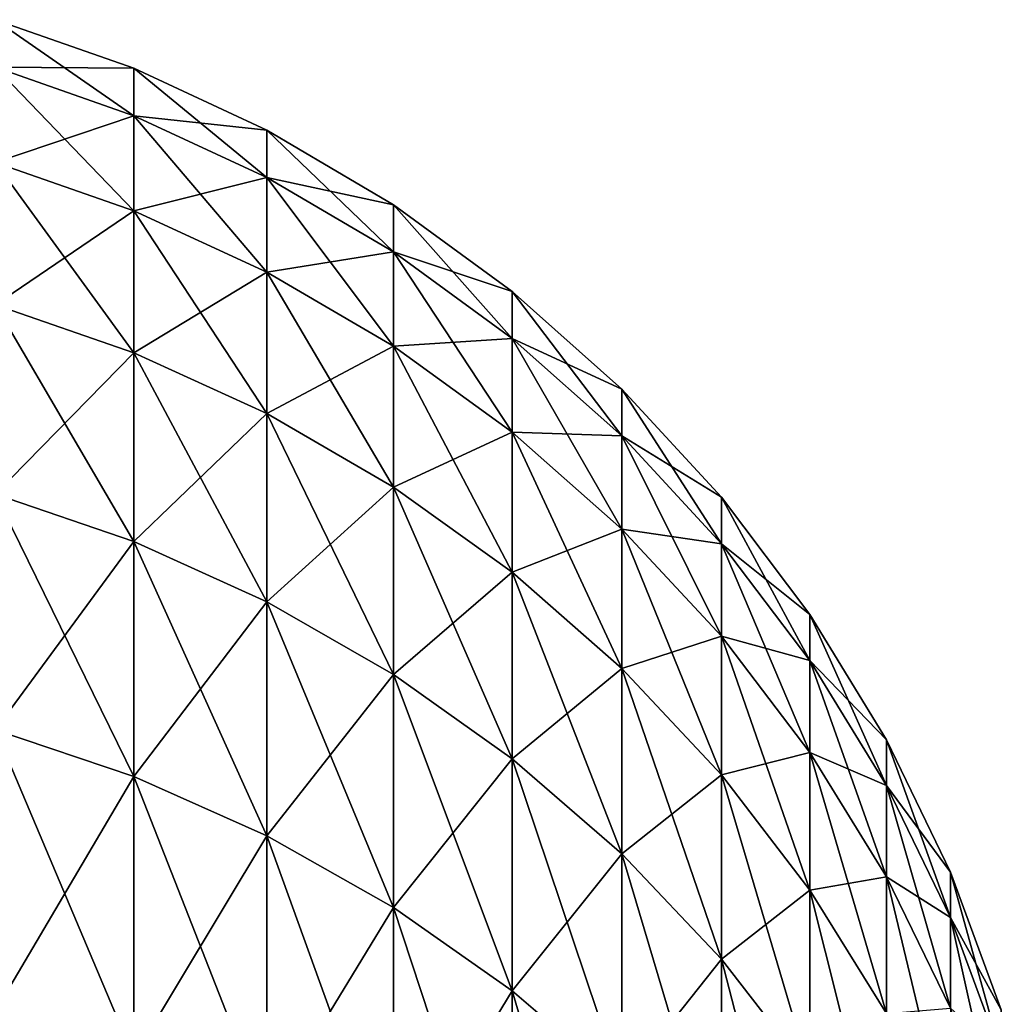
# Model space of a CAD drawing. Header units: metres. Extents: x -46 to 104, y -30 to 30.
# Tile 368 of 656: x 18.801 to 19.454, y 11.299 to 11.955. Entities that reach past the tile are written whole.
import ezdxf

# ---------------------------------------------------------------- set-up
doc = ezdxf.new("R2010")
doc.units = ezdxf.units.M
doc.layers.add('solid_26_000_502_XXX', color=7, linetype='CONTINUOUS')

msp = doc.modelspace()

# ---------------------------------------------------------------- linework, layer by layer
at = {"layer": 'solid_26_000_502_XXX'}
for points in [[(18.876543, 11.890829, 611.07959), (18.784241, 11.923086, 611.077087), (18.784241, 11.954788, 611.692078)], [(18.876543, 11.922445, 611.692932), (18.784241, 11.954788, 611.692078), (18.784241, 11.954788, 612.307922)], [(18.876543, 11.922445, 611.692932), (18.876543, 11.890829, 611.07959), (18.784241, 11.954788, 611.692078)], [(18.876543, 11.922445, 612.307068), (18.784241, 11.954788, 612.307922), (18.784241, 11.923086, 612.922913)], [(18.876543, 11.922445, 612.307068), (18.876543, 11.922445, 611.692932), (18.784241, 11.954788, 612.307922)], [(18.876543, 11.890829, -0.920425), (18.784241, 11.923086, -0.922922), (18.784241, 11.954788, -0.307913)], [(18.876543, 11.922445, -0.30708), (18.784241, 11.954788, -0.307913), (18.784241, 11.954788, 0.307913)], [(18.876543, 11.922445, -0.30708), (18.876543, 11.890829, -0.920425), (18.784241, 11.954788, -0.307913)], [(18.876543, 11.922445, 0.30708), (18.784241, 11.954788, 0.307913), (18.784241, 11.923086, 0.922922)], [(18.876543, 11.922445, 0.30708), (18.876543, 11.922445, -0.30708), (18.784241, 11.954788, 0.307913)], [(18.876543, 11.827681, 610.468689), (18.784241, 11.859767, 610.464539), (18.784241, 11.923086, 611.077087)], [(18.876543, 11.890829, 611.07959), (18.876543, 11.827681, 610.468689), (18.784241, 11.923086, 611.077087)], [(18.876543, 11.890829, 612.92041), (18.784241, 11.923086, 612.922913), (18.784241, 11.859767, 613.535461)], [(18.876543, 11.890829, 612.92041), (18.876543, 11.922445, 612.307068), (18.784241, 11.923086, 612.922913)], [(18.876543, 11.827681, -1.53133), (18.784241, 11.859767, -1.535484), (18.784241, 11.923086, -0.922922)], [(18.876543, 11.890829, -0.920425), (18.876543, 11.827681, -1.53133), (18.784241, 11.923086, -0.922922)], [(18.876543, 11.890829, 0.920425), (18.784241, 11.923086, 0.922922), (18.784241, 11.859767, 1.535484)], [(18.876543, 11.890829, 0.920425), (18.876543, 11.922445, 0.30708), (18.784241, 11.923086, 0.922922)], [(18.965244, 11.849735, 611.082764), (18.876543, 11.890829, 611.07959), (18.876543, 11.922445, 611.692932)], [(18.965244, 11.881243, 611.69397), (18.876543, 11.922445, 611.692932), (18.876543, 11.922445, 612.307068)], [(18.965244, 11.881243, 611.69397), (18.965244, 11.849735, 611.082764), (18.876543, 11.922445, 611.692932)], [(18.965244, 11.881243, 612.30603), (18.876543, 11.922445, 612.307068), (18.876543, 11.890829, 612.92041)], [(18.965244, 11.881243, 612.30603), (18.965244, 11.881243, 611.69397), (18.876543, 11.922445, 612.307068)], [(18.965244, 11.849735, -0.917244), (18.876543, 11.890829, -0.920425), (18.876543, 11.922445, -0.30708)], [(18.965244, 11.881243, -0.306019), (18.876543, 11.922445, -0.30708), (18.876543, 11.922445, 0.30708)], [(18.965244, 11.881243, -0.306019), (18.965244, 11.849735, -0.917244), (18.876543, 11.922445, -0.30708)], [(18.965244, 11.881243, 0.306019), (18.876543, 11.922445, 0.30708), (18.876543, 11.890829, 0.920425)], [(18.965244, 11.881243, 0.306019), (18.965244, 11.881243, -0.306019), (18.876543, 11.922445, 0.30708)], [(18.876543, 11.827681, 613.531311), (18.876543, 11.890829, 612.92041), (18.784241, 11.859767, 613.535461)], [(18.876543, 11.827681, 1.53133), (18.876543, 11.890829, 0.920425), (18.784241, 11.859767, 1.535484)], [(18.965244, 11.786805, 610.473938), (18.876543, 11.827681, 610.468689), (18.876543, 11.890829, 611.07959)], [(18.965244, 11.849735, 611.082764), (18.965244, 11.786805, 610.473938), (18.876543, 11.890829, 611.07959)], [(18.965244, 11.849735, 612.917236), (18.876543, 11.890829, 612.92041), (18.876543, 11.827681, 613.531311)], [(18.965244, 11.849735, 612.917236), (18.965244, 11.881243, 612.30603), (18.876543, 11.890829, 612.92041)], [(18.965244, 11.786805, -1.526038), (18.876543, 11.827681, -1.53133), (18.876543, 11.890829, -0.920425)], [(18.965244, 11.849735, -0.917244), (18.965244, 11.786805, -1.526038), (18.876543, 11.890829, -0.920425)], [(18.965244, 11.849735, 0.917244), (18.876543, 11.890829, 0.920425), (18.876543, 11.827681, 1.53133)], [(18.965244, 11.849735, 0.917244), (18.965244, 11.881243, 0.306019), (18.876543, 11.890829, 0.920425)], [(19.049494, 11.8002, 611.086609), (18.965244, 11.849735, 611.082764), (18.965244, 11.881243, 611.69397)], [(19.049494, 11.831574, 611.695251), (18.965244, 11.881243, 611.69397), (18.965244, 11.881243, 612.30603)], [(19.049494, 11.831574, 611.695251), (19.049494, 11.8002, 611.086609), (18.965244, 11.881243, 611.69397)], [(19.049494, 11.831574, 612.304749), (18.965244, 11.881243, 612.30603), (18.965244, 11.849735, 612.917236)], [(19.049494, 11.831574, 612.304749), (19.049494, 11.831574, 611.695251), (18.965244, 11.881243, 612.30603)], [(19.049494, 11.8002, -0.91341), (18.965244, 11.849735, -0.917244), (18.965244, 11.881243, -0.306019)], [(19.049494, 11.831574, -0.304739), (18.965244, 11.881243, -0.306019), (18.965244, 11.881243, 0.306019)], [(19.049494, 11.831574, -0.304739), (19.049494, 11.8002, -0.91341), (18.965244, 11.881243, -0.306019)], [(19.049494, 11.831574, 0.304739), (18.965244, 11.881243, 0.306019), (18.965244, 11.849735, 0.917244)], [(19.049494, 11.831574, 0.304739), (19.049494, 11.831574, -0.304739), (18.965244, 11.881243, 0.306019)], [(18.876543, 11.733167, 609.861816), (18.784241, 11.764997, 609.856018), (18.784241, 11.859767, 610.464539)], [(18.876543, 11.827681, 610.468689), (18.876543, 11.733167, 609.861816), (18.784241, 11.859767, 610.464539)], [(18.876543, 11.827681, 613.531311), (18.784241, 11.859767, 613.535461), (18.784241, 11.764997, 614.143982)], [(18.876543, 11.733167, -2.138174), (18.784241, 11.764997, -2.143974), (18.784241, 11.859767, -1.535484)], [(18.876543, 11.827681, -1.53133), (18.876543, 11.733167, -2.138174), (18.784241, 11.859767, -1.535484)], [(18.876543, 11.827681, 1.53133), (18.784241, 11.859767, 1.535484), (18.784241, 11.764997, 2.143974)], [(18.965244, 11.786805, 613.526062), (18.965244, 11.849735, 612.917236), (18.876543, 11.827681, 613.531311)], [(18.965244, 11.786805, 1.526038), (18.965244, 11.849735, 0.917244), (18.876543, 11.827681, 1.53133)], [(19.049494, 11.737532, 610.480347), (18.965244, 11.786805, 610.473938), (18.965244, 11.849735, 611.082764)], [(19.049494, 11.8002, 611.086609), (19.049494, 11.737532, 610.480347), (18.965244, 11.849735, 611.082764)], [(19.049494, 11.8002, 612.913391), (18.965244, 11.849735, 612.917236), (18.965244, 11.786805, 613.526062)], [(19.049494, 11.8002, 612.913391), (19.049494, 11.831574, 612.304749), (18.965244, 11.849735, 612.917236)], [(19.049494, 11.737532, -1.519658), (18.965244, 11.786805, -1.526038), (18.965244, 11.849735, -0.917244)], [(19.049494, 11.8002, -0.91341), (19.049494, 11.737532, -1.519658), (18.965244, 11.849735, -0.917244)], [(19.049494, 11.8002, 0.91341), (18.965244, 11.849735, 0.917244), (18.965244, 11.786805, 1.526038)], [(19.049494, 11.8002, 0.91341), (19.049494, 11.831574, 0.304739), (18.965244, 11.849735, 0.917244)], [(19.128487, 11.742694, 611.091064), (19.049494, 11.8002, 611.086609), (19.049494, 11.831574, 611.695251)], [(19.128487, 11.773916, 611.696716), (19.049494, 11.831574, 611.695251), (19.049494, 11.831574, 612.304749)], [(19.128487, 11.773916, 611.696716), (19.128487, 11.742694, 611.091064), (19.049494, 11.831574, 611.695251)], [(19.128487, 11.773916, 612.303284), (19.049494, 11.831574, 612.304749), (19.049494, 11.8002, 612.913391)], [(19.128487, 11.773916, 612.303284), (19.128487, 11.773916, 611.696716), (19.049494, 11.831574, 612.304749)], [(19.128487, 11.742694, -0.908959), (19.049494, 11.8002, -0.91341), (19.049494, 11.831574, -0.304739)], [(19.128487, 11.773916, -0.303254), (19.049494, 11.831574, -0.304739), (19.049494, 11.831574, 0.304739)], [(19.128487, 11.773916, -0.303254), (19.128487, 11.742694, -0.908959), (19.049494, 11.831574, -0.304739)], [(19.128487, 11.773916, 0.303254), (19.049494, 11.831574, 0.304739), (19.049494, 11.8002, 0.91341)], [(19.128487, 11.773916, 0.303254), (19.128487, 11.773916, -0.303254), (19.049494, 11.831574, 0.304739)], [(18.876543, 11.733167, 614.138184), (18.876543, 11.827681, 613.531311), (18.784241, 11.764997, 614.143982)], [(18.876543, 11.733167, 2.138174), (18.876543, 11.827681, 1.53133), (18.784241, 11.764997, 2.143974)], [(18.965244, 11.692618, 609.869202), (18.876543, 11.733167, 609.861816), (18.876543, 11.827681, 610.468689)], [(18.965244, 11.786805, 610.473938), (18.965244, 11.692618, 609.869202), (18.876543, 11.827681, 610.468689)], [(18.965244, 11.786805, 613.526062), (18.876543, 11.827681, 613.531311), (18.876543, 11.733167, 614.138184)], [(18.965244, 11.692618, -2.130785), (18.876543, 11.733167, -2.138174), (18.876543, 11.827681, -1.53133)], [(18.965244, 11.786805, -1.526038), (18.965244, 11.692618, -2.130785), (18.876543, 11.827681, -1.53133)], [(18.965244, 11.786805, 1.526038), (18.876543, 11.827681, 1.53133), (18.876543, 11.733167, 2.138174)], [(19.049494, 11.737532, 613.519653), (19.049494, 11.8002, 612.913391), (18.965244, 11.786805, 613.526062)], [(19.049494, 11.737532, 1.519658), (19.049494, 11.8002, 0.91341), (18.965244, 11.786805, 1.526038)], [(19.128487, 11.680332, 610.487732), (19.049494, 11.737532, 610.480347), (19.049494, 11.8002, 611.086609)], [(19.128487, 11.742694, 611.091064), (19.128487, 11.680332, 610.487732), (19.049494, 11.8002, 611.086609)], [(19.128487, 11.742694, 612.908936), (19.049494, 11.8002, 612.913391), (19.049494, 11.737532, 613.519653)], [(19.128487, 11.742694, 612.908936), (19.128487, 11.773916, 612.303284), (19.049494, 11.8002, 612.913391)], [(19.128487, 11.680332, -1.512253), (19.049494, 11.737532, -1.519658), (19.049494, 11.8002, -0.91341)], [(19.128487, 11.742694, -0.908959), (19.128487, 11.680332, -1.512253), (19.049494, 11.8002, -0.91341)], [(19.128487, 11.742694, 0.908959), (19.049494, 11.8002, 0.91341), (19.049494, 11.737532, 1.519658)], [(19.128487, 11.742694, 0.908959), (19.128487, 11.773916, 0.303254), (19.049494, 11.8002, 0.91341)], [(18.965244, 11.692618, 614.130798), (18.965244, 11.786805, 613.526062), (18.876543, 11.733167, 614.138184)], [(18.965244, 11.692618, 2.130785), (18.965244, 11.786805, 1.526038), (18.876543, 11.733167, 2.138174)], [(19.049494, 11.643739, 609.878113), (18.965244, 11.692618, 609.869202), (18.965244, 11.786805, 610.473938)], [(19.049494, 11.737532, 610.480347), (19.049494, 11.643739, 609.878113), (18.965244, 11.786805, 610.473938)], [(19.049494, 11.737532, 613.519653), (18.965244, 11.786805, 613.526062), (18.965244, 11.692618, 614.130798)], [(19.049494, 11.643739, -2.121877), (18.965244, 11.692618, -2.130785), (18.965244, 11.786805, -1.526038)], [(19.049494, 11.737532, -1.519658), (19.049494, 11.643739, -2.121877), (18.965244, 11.786805, -1.526038)], [(19.049494, 11.737532, 1.519658), (18.965244, 11.786805, 1.526038), (18.965244, 11.692618, 2.130785)], [(19.201468, 11.67777, 611.096069), (19.128487, 11.742694, 611.091064), (19.128487, 11.773916, 611.696716)], [(19.201468, 11.708819, 611.698425), (19.128487, 11.773916, 611.696716), (19.128487, 11.773916, 612.303284)], [(19.201468, 11.708819, 611.698425), (19.201468, 11.67777, 611.096069), (19.128487, 11.773916, 611.696716)], [(19.201468, 11.708819, 612.301575), (19.128487, 11.773916, 612.303284), (19.128487, 11.742694, 612.908936)], [(19.201468, 11.708819, 612.301575), (19.201468, 11.708819, 611.698425), (19.128487, 11.773916, 612.303284)], [(19.201468, 11.67777, -0.903933), (19.128487, 11.742694, -0.908959), (19.128487, 11.773916, -0.303254)], [(19.201468, 11.708819, -0.301578), (19.128487, 11.773916, -0.303254), (19.128487, 11.773916, 0.303254)], [(19.201468, 11.708819, -0.301578), (19.201468, 11.67777, -0.903933), (19.128487, 11.773916, -0.303254)], [(19.201468, 11.708819, 0.301578), (19.128487, 11.773916, 0.303254), (19.128487, 11.742694, 0.908959)], [(19.201468, 11.708819, 0.301578), (19.201468, 11.708819, -0.301578), (19.128487, 11.773916, 0.303254)], [(18.876543, 11.607539, 609.260681), (18.784241, 11.639029, 609.253235), (18.784241, 11.764997, 609.856018)], [(18.876543, 11.733167, 609.861816), (18.876543, 11.607539, 609.260681), (18.784241, 11.764997, 609.856018)], [(18.876543, 11.733167, 614.138184), (18.784241, 11.764997, 614.143982), (18.784241, 11.639029, 614.746765)], [(18.876543, 11.607539, -2.739348), (18.784241, 11.639029, -2.746779), (18.784241, 11.764997, -2.143974)], [(18.876543, 11.733167, -2.138174), (18.876543, 11.607539, -2.739348), (18.784241, 11.764997, -2.143974)], [(18.876543, 11.733167, 2.138174), (18.784241, 11.764997, 2.143974), (18.784241, 11.639029, 2.746779)], [(19.049494, 11.643739, 614.121887), (19.049494, 11.737532, 613.519653), (18.965244, 11.692618, 614.130798)], [(19.049494, 11.643739, 2.121877), (19.049494, 11.737532, 1.519658), (18.965244, 11.692618, 2.130785)], [(19.128487, 11.680332, 613.512268), (19.128487, 11.742694, 612.908936), (19.049494, 11.737532, 613.519653)], [(19.128487, 11.680332, 1.512253), (19.128487, 11.742694, 0.908959), (19.049494, 11.737532, 1.519658)], [(19.128487, 11.586996, 609.888489), (19.049494, 11.643739, 609.878113), (19.049494, 11.737532, 610.480347)], [(19.128487, 11.680332, 610.487732), (19.128487, 11.586996, 609.888489), (19.049494, 11.737532, 610.480347)], [(19.128487, 11.680332, 613.512268), (19.049494, 11.737532, 613.519653), (19.049494, 11.643739, 614.121887)], [(19.128487, 11.586996, -2.111537), (19.049494, 11.643739, -2.121877), (19.049494, 11.737532, -1.519658)], [(19.128487, 11.680332, -1.512253), (19.128487, 11.586996, -2.111537), (19.049494, 11.737532, -1.519658)], [(19.128487, 11.680332, 1.512253), (19.049494, 11.737532, 1.519658), (19.049494, 11.643739, 2.121877)], [(19.201468, 11.615752, 610.496094), (19.128487, 11.680332, 610.487732), (19.128487, 11.742694, 611.091064)], [(19.201468, 11.67777, 611.096069), (19.201468, 11.615752, 610.496094), (19.128487, 11.742694, 611.091064)], [(19.201468, 11.67777, 612.903931), (19.128487, 11.742694, 612.908936), (19.128487, 11.680332, 613.512268)], [(19.201468, 11.67777, 612.903931), (19.201468, 11.708819, 612.301575), (19.128487, 11.742694, 612.908936)], [(19.201468, 11.615752, -1.503892), (19.128487, 11.680332, -1.512253), (19.128487, 11.742694, -0.908959)], [(19.201468, 11.67777, -0.903933), (19.201468, 11.615752, -1.503892), (19.128487, 11.742694, -0.908959)], [(19.201468, 11.67777, 0.903933), (19.128487, 11.742694, 0.908959), (19.128487, 11.680332, 1.512253)], [(19.201468, 11.67777, 0.903933), (19.201468, 11.708819, 0.301578), (19.128487, 11.742694, 0.908959)], [(18.876543, 11.607539, 614.739319), (18.876543, 11.733167, 614.138184), (18.784241, 11.639029, 614.746765)], [(18.876543, 11.607539, 2.739348), (18.876543, 11.733167, 2.138174), (18.784241, 11.639029, 2.746779)], [(18.965244, 11.567425, 609.270142), (18.876543, 11.607539, 609.260681), (18.876543, 11.733167, 609.861816)], [(18.965244, 11.692618, 609.869202), (18.965244, 11.567425, 609.270142), (18.876543, 11.733167, 609.861816)], [(18.965244, 11.692618, 614.130798), (18.876543, 11.733167, 614.138184), (18.876543, 11.607539, 614.739319)], [(18.965244, 11.567425, -2.729881), (18.876543, 11.607539, -2.739348), (18.876543, 11.733167, -2.138174)], [(18.965244, 11.692618, -2.130785), (18.965244, 11.567425, -2.729881), (18.876543, 11.733167, -2.138174)], [(18.965244, 11.692618, 2.130785), (18.876543, 11.733167, 2.138174), (18.876543, 11.607539, 2.739348)], [(19.267736, 11.606048, 611.101624), (19.201468, 11.67777, 611.096069), (19.201468, 11.708819, 611.698425)], [(19.267736, 11.636907, 611.700256), (19.201468, 11.708819, 611.698425), (19.201468, 11.708819, 612.301575)], [(19.267736, 11.636907, 611.700256), (19.267736, 11.606048, 611.101624), (19.201468, 11.708819, 611.698425)], [(19.267736, 11.636907, 612.299744), (19.201468, 11.708819, 612.301575), (19.201468, 11.67777, 612.903931)], [(19.267736, 11.636907, 612.299744), (19.267736, 11.636907, 611.700256), (19.201468, 11.708819, 612.301575)], [(19.267736, 11.606048, -0.898381), (19.201468, 11.67777, -0.903933), (19.201468, 11.708819, -0.301578)], [(19.267736, 11.636907, -0.299725), (19.201468, 11.708819, -0.301578), (19.201468, 11.708819, 0.301578)], [(19.267736, 11.636907, -0.299725), (19.267736, 11.606048, -0.898381), (19.201468, 11.708819, -0.301578)], [(19.267736, 11.636907, 0.299725), (19.201468, 11.708819, 0.301578), (19.201468, 11.67777, 0.903933)], [(19.267736, 11.636907, 0.299725), (19.267736, 11.636907, -0.299725), (19.201468, 11.708819, 0.301578)], [(18.965244, 11.567425, 614.729858), (18.965244, 11.692618, 614.130798), (18.876543, 11.607539, 614.739319)], [(18.965244, 11.567425, 2.729881), (18.965244, 11.692618, 2.130785), (18.876543, 11.607539, 2.739348)], [(19.049494, 11.519069, 609.281555), (18.965244, 11.567425, 609.270142), (18.965244, 11.692618, 609.869202)], [(19.049494, 11.643739, 609.878113), (19.049494, 11.519069, 609.281555), (18.965244, 11.692618, 609.869202)], [(19.049494, 11.643739, 614.121887), (18.965244, 11.692618, 614.130798), (18.965244, 11.567425, 614.729858)], [(19.049494, 11.519069, -2.718469), (18.965244, 11.567425, -2.729881), (18.965244, 11.692618, -2.130785)], [(19.049494, 11.643739, -2.121877), (19.049494, 11.519069, -2.718469), (18.965244, 11.692618, -2.130785)], [(19.049494, 11.643739, 2.121877), (18.965244, 11.692618, 2.130785), (18.965244, 11.567425, 2.729881)], [(19.128487, 11.586996, 614.111511), (19.128487, 11.680332, 613.512268), (19.049494, 11.643739, 614.121887)], [(19.128487, 11.586996, 2.111537), (19.128487, 11.680332, 1.512253), (19.049494, 11.643739, 2.121877)], [(19.201468, 11.522933, 609.900146), (19.128487, 11.586996, 609.888489), (19.128487, 11.680332, 610.487732)], [(19.201468, 11.615752, 610.496094), (19.201468, 11.522933, 609.900146), (19.128487, 11.680332, 610.487732)], [(19.201468, 11.615752, 613.503906), (19.128487, 11.680332, 613.512268), (19.128487, 11.586996, 614.111511)], [(19.201468, 11.615752, 613.503906), (19.201468, 11.67777, 612.903931), (19.128487, 11.680332, 613.512268)], [(19.201468, 11.522933, -2.099862), (19.128487, 11.586996, -2.111537), (19.128487, 11.680332, -1.512253)], [(19.201468, 11.615752, -1.503892), (19.201468, 11.522933, -2.099862), (19.128487, 11.680332, -1.512253)], [(19.201468, 11.615752, 1.503892), (19.128487, 11.680332, 1.512253), (19.128487, 11.586996, 2.111537)], [(19.201468, 11.615752, 1.503892), (19.201468, 11.67777, 0.903933), (19.128487, 11.680332, 1.512253)], [(19.267736, 11.544412, 610.505371), (19.201468, 11.615752, 610.496094), (19.201468, 11.67777, 611.096069)], [(19.267736, 11.606048, 611.101624), (19.267736, 11.544412, 610.505371), (19.201468, 11.67777, 611.096069)], [(19.267736, 11.606048, 612.898376), (19.201468, 11.67777, 612.903931), (19.201468, 11.615752, 613.503906)], [(19.267736, 11.606048, 612.898376), (19.267736, 11.636907, 612.299744), (19.201468, 11.67777, 612.903931)], [(19.267736, 11.544412, -1.494655), (19.201468, 11.615752, -1.503892), (19.201468, 11.67777, -0.903933)], [(19.267736, 11.606048, -0.898381), (19.267736, 11.544412, -1.494655), (19.201468, 11.67777, -0.903933)], [(19.267736, 11.606048, 0.898381), (19.201468, 11.67777, 0.903933), (19.201468, 11.615752, 1.503892)], [(19.267736, 11.606048, 0.898381), (19.267736, 11.636907, 0.299725), (19.201468, 11.67777, 0.903933)], [(18.876543, 11.451131, 608.666748), (18.784241, 11.482195, 608.657715), (18.784241, 11.639029, 609.253235)], [(18.876543, 11.607539, 609.260681), (18.876543, 11.451131, 608.666748), (18.784241, 11.639029, 609.253235)], [(18.876543, 11.607539, 614.739319), (18.784241, 11.639029, 614.746765), (18.784241, 11.482195, 615.342285)], [(18.876543, 11.451131, -3.333257), (18.784241, 11.482195, -3.3423), (18.784241, 11.639029, -2.746779)], [(18.876543, 11.607539, -2.739348), (18.876543, 11.451131, -3.333257), (18.784241, 11.639029, -2.746779)], [(18.876543, 11.607539, 2.739348), (18.784241, 11.639029, 2.746779), (18.784241, 11.482195, 3.3423)], [(19.049494, 11.519069, 614.718445), (19.049494, 11.643739, 614.121887), (18.965244, 11.567425, 614.729858)], [(19.049494, 11.519069, 2.718469), (19.049494, 11.643739, 2.121877), (18.965244, 11.567425, 2.729881)], [(19.128487, 11.462934, 609.2948), (19.049494, 11.519069, 609.281555), (19.049494, 11.643739, 609.878113)], [(19.128487, 11.586996, 609.888489), (19.128487, 11.462934, 609.2948), (19.049494, 11.643739, 609.878113)], [(19.128487, 11.586996, 614.111511), (19.049494, 11.643739, 614.121887), (19.049494, 11.519069, 614.718445)], [(19.128487, 11.462934, -2.705221), (19.049494, 11.519069, -2.718469), (19.049494, 11.643739, -2.121877)], [(19.128487, 11.586996, -2.111537), (19.128487, 11.462934, -2.705221), (19.049494, 11.643739, -2.121877)], [(19.128487, 11.586996, 2.111537), (19.049494, 11.643739, 2.121877), (19.049494, 11.519069, 2.718469)], [(19.326662, 11.528214, 611.107666), (19.267736, 11.606048, 611.101624), (19.267736, 11.636907, 611.700256)], [(19.326662, 11.558866, 611.702271), (19.267736, 11.636907, 611.700256), (19.267736, 11.636907, 612.299744)], [(19.326662, 11.558866, 611.702271), (19.326662, 11.528214, 611.107666), (19.267736, 11.636907, 611.700256)], [(19.326662, 11.558866, 612.297729), (19.267736, 11.636907, 612.299744), (19.267736, 11.606048, 612.898376)], [(19.326662, 11.558866, 612.297729), (19.326662, 11.558866, 611.702271), (19.267736, 11.636907, 612.299744)], [(19.326662, 11.528214, -0.892357), (19.267736, 11.606048, -0.898381), (19.267736, 11.636907, -0.299725)], [(19.326662, 11.558866, -0.297715), (19.267736, 11.636907, -0.299725), (19.267736, 11.636907, 0.299725)], [(19.326662, 11.558866, -0.297715), (19.326662, 11.528214, -0.892357), (19.267736, 11.636907, -0.299725)], [(19.326662, 11.558866, 0.297715), (19.267736, 11.636907, 0.299725), (19.267736, 11.606048, 0.898381)], [(19.326662, 11.558866, 0.297715), (19.326662, 11.558866, -0.297715), (19.267736, 11.636907, 0.299725)], [(19.201468, 11.522933, 614.099854), (19.201468, 11.615752, 613.503906), (19.128487, 11.586996, 614.111511)], [(19.201468, 11.522933, 2.099862), (19.201468, 11.615752, 1.503892), (19.128487, 11.586996, 2.111537)], [(19.267736, 11.452162, 609.913025), (19.201468, 11.522933, 609.900146), (19.201468, 11.615752, 610.496094)], [(19.267736, 11.544412, 610.505371), (19.267736, 11.452162, 609.913025), (19.201468, 11.615752, 610.496094)], [(19.267736, 11.544412, 613.494629), (19.201468, 11.615752, 613.503906), (19.201468, 11.522933, 614.099854)], [(19.267736, 11.544412, 613.494629), (19.267736, 11.606048, 612.898376), (19.201468, 11.615752, 613.503906)], [(19.267736, 11.452162, -2.086965), (19.201468, 11.522933, -2.099862), (19.201468, 11.615752, -1.503892)], [(19.267736, 11.544412, -1.494655), (19.267736, 11.452162, -2.086965), (19.201468, 11.615752, -1.503892)], [(19.267736, 11.544412, 1.494655), (19.201468, 11.615752, 1.503892), (19.201468, 11.522933, 2.099862)], [(19.267736, 11.544412, 1.494655), (19.267736, 11.606048, 0.898381), (19.201468, 11.615752, 1.503892)], [(18.876543, 11.451131, 615.333252), (18.876543, 11.607539, 614.739319), (18.784241, 11.482195, 615.342285)], [(18.876543, 11.451131, 3.333257), (18.876543, 11.607539, 2.739348), (18.784241, 11.482195, 3.3423)], [(18.965244, 11.411556, 608.678284), (18.876543, 11.451131, 608.666748), (18.876543, 11.607539, 609.260681)], [(18.965244, 11.567425, 609.270142), (18.965244, 11.411556, 608.678284), (18.876543, 11.607539, 609.260681)], [(18.965244, 11.567425, 614.729858), (18.876543, 11.607539, 614.739319), (18.876543, 11.451131, 615.333252)], [(18.965244, 11.411556, -3.321738), (18.876543, 11.451131, -3.333257), (18.876543, 11.607539, -2.739348)], [(18.965244, 11.567425, -2.729881), (18.965244, 11.411556, -3.321738), (18.876543, 11.607539, -2.739348)], [(18.965244, 11.567425, 2.729881), (18.876543, 11.607539, 2.739348), (18.876543, 11.451131, 3.333257)], [(19.326662, 11.466991, 610.515381), (19.267736, 11.544412, 610.505371), (19.267736, 11.606048, 611.101624)], [(19.326662, 11.528214, 611.107666), (19.326662, 11.466991, 610.515381), (19.267736, 11.606048, 611.101624)], [(19.326662, 11.528214, 612.892334), (19.267736, 11.606048, 612.898376), (19.267736, 11.544412, 613.494629)], [(19.326662, 11.528214, 612.892334), (19.326662, 11.558866, 612.297729), (19.267736, 11.606048, 612.898376)], [(19.326662, 11.466991, -1.484632), (19.267736, 11.544412, -1.494655), (19.267736, 11.606048, -0.898381)], [(19.326662, 11.528214, -0.892357), (19.326662, 11.466991, -1.484632), (19.267736, 11.606048, -0.898381)], [(19.326662, 11.528214, 0.892357), (19.267736, 11.606048, 0.898381), (19.267736, 11.544412, 1.494655)], [(19.326662, 11.528214, 0.892357), (19.326662, 11.558866, 0.297715), (19.267736, 11.606048, 0.898381)], [(19.128487, 11.462934, 614.7052), (19.128487, 11.586996, 614.111511), (19.049494, 11.519069, 614.718445)], [(19.128487, 11.462934, 2.705221), (19.128487, 11.586996, 2.111537), (19.049494, 11.519069, 2.718469)], [(19.201468, 11.399556, 609.309753), (19.128487, 11.462934, 609.2948), (19.128487, 11.586996, 609.888489)], [(19.201468, 11.522933, 609.900146), (19.201468, 11.399556, 609.309753), (19.128487, 11.586996, 609.888489)], [(19.201468, 11.522933, 614.099854), (19.128487, 11.586996, 614.111511), (19.128487, 11.462934, 614.7052)], [(19.201468, 11.399556, -2.690264), (19.128487, 11.462934, -2.705221), (19.128487, 11.586996, -2.111537)], [(19.201468, 11.522933, -2.099862), (19.201468, 11.399556, -2.690264), (19.128487, 11.586996, -2.111537)], [(19.201468, 11.522933, 2.099862), (19.128487, 11.586996, 2.111537), (19.128487, 11.462934, 2.705221)], [(18.965244, 11.411556, 615.321716), (18.965244, 11.567425, 614.729858), (18.876543, 11.451131, 615.333252)], [(18.965244, 11.411556, 3.321738), (18.965244, 11.567425, 2.729881), (18.876543, 11.451131, 3.333257)], [(19.049494, 11.363853, 608.692139), (18.965244, 11.411556, 608.678284), (18.965244, 11.567425, 609.270142)], [(19.049494, 11.519069, 609.281555), (19.049494, 11.363853, 608.692139), (18.965244, 11.567425, 609.270142)], [(19.049494, 11.519069, 614.718445), (18.965244, 11.567425, 614.729858), (18.965244, 11.411556, 615.321716)], [(19.049494, 11.363853, -3.307852), (18.965244, 11.411556, -3.321738), (18.965244, 11.567425, -2.729881)], [(19.049494, 11.519069, -2.718469), (19.049494, 11.363853, -3.307852), (18.965244, 11.567425, -2.729881)], [(19.049494, 11.519069, 2.718469), (18.965244, 11.567425, 2.729881), (18.965244, 11.411556, 3.321738)], [(19.377678, 11.445013, 611.114075), (19.326662, 11.528214, 611.107666), (19.326662, 11.558866, 611.702271)], [(19.377678, 11.475444, 611.704407), (19.326662, 11.558866, 611.702271), (19.326662, 11.558866, 612.297729)], [(19.377678, 11.475444, 611.704407), (19.377678, 11.445013, 611.114075), (19.326662, 11.558866, 611.702271)], [(19.377678, 11.475444, 612.295593), (19.326662, 11.558866, 612.297729), (19.326662, 11.528214, 612.892334)], [(19.377678, 11.475444, 612.295593), (19.377678, 11.475444, 611.704407), (19.326662, 11.558866, 612.297729)], [(19.377678, 11.445013, -0.885916), (19.326662, 11.528214, -0.892357), (19.326662, 11.558866, -0.297715)], [(19.377678, 11.475444, -0.295567), (19.326662, 11.558866, -0.297715), (19.326662, 11.558866, 0.297715)], [(19.377678, 11.475444, -0.295567), (19.377678, 11.445013, -0.885916), (19.326662, 11.558866, -0.297715)], [(19.377678, 11.475444, 0.295567), (19.326662, 11.558866, 0.297715), (19.326662, 11.528214, 0.892357)], [(19.377678, 11.475444, 0.295567), (19.377678, 11.475444, -0.295567), (19.326662, 11.558866, 0.297715)], [(19.267736, 11.452162, 614.086975), (19.267736, 11.544412, 613.494629), (19.201468, 11.522933, 614.099854)], [(19.267736, 11.452162, 2.086965), (19.267736, 11.544412, 1.494655), (19.201468, 11.522933, 2.099862)], [(19.326662, 11.37536, 609.927002), (19.267736, 11.452162, 609.913025), (19.267736, 11.544412, 610.505371)], [(19.326662, 11.466991, 610.515381), (19.326662, 11.37536, 609.927002), (19.267736, 11.544412, 610.505371)], [(19.326662, 11.466991, 613.484619), (19.267736, 11.544412, 613.494629), (19.267736, 11.452162, 614.086975)], [(19.326662, 11.466991, 613.484619), (19.326662, 11.528214, 612.892334), (19.267736, 11.544412, 613.494629)], [(19.326662, 11.37536, -2.072969), (19.267736, 11.452162, -2.086965), (19.267736, 11.544412, -1.494655)], [(19.326662, 11.466991, -1.484632), (19.326662, 11.37536, -2.072969), (19.267736, 11.544412, -1.494655)], [(19.326662, 11.466991, 1.484632), (19.267736, 11.544412, 1.494655), (19.267736, 11.452162, 2.086965)], [(19.326662, 11.466991, 1.484632), (19.326662, 11.528214, 0.892357), (19.267736, 11.544412, 1.494655)], [(19.377678, 11.384233, 610.526062), (19.326662, 11.466991, 610.515381), (19.326662, 11.528214, 611.107666)], [(19.377678, 11.445013, 611.114075), (19.377678, 11.384233, 610.526062), (19.326662, 11.528214, 611.107666)], [(19.377678, 11.445013, 612.885925), (19.326662, 11.528214, 612.892334), (19.326662, 11.466991, 613.484619)], [(19.377678, 11.445013, 612.885925), (19.377678, 11.475444, 612.295593), (19.326662, 11.528214, 612.892334)], [(19.377678, 11.384233, -1.473917), (19.326662, 11.466991, -1.484632), (19.326662, 11.528214, -0.892357)], [(19.377678, 11.445013, -0.885916), (19.377678, 11.384233, -1.473917), (19.326662, 11.528214, -0.892357)], [(19.377678, 11.445013, 0.885916), (19.326662, 11.528214, 0.892357), (19.326662, 11.466991, 1.484632)], [(19.377678, 11.445013, 0.885916), (19.377678, 11.475444, 0.295567), (19.326662, 11.528214, 0.892357)], [(19.201468, 11.399556, 614.690247), (19.201468, 11.522933, 614.099854), (19.128487, 11.462934, 614.7052)], [(19.201468, 11.399556, 2.690264), (19.201468, 11.522933, 2.099862), (19.128487, 11.462934, 2.705221)], [(19.267736, 11.329543, 609.326233), (19.201468, 11.399556, 609.309753), (19.201468, 11.522933, 609.900146)], [(19.267736, 11.452162, 609.913025), (19.267736, 11.329543, 609.326233), (19.201468, 11.522933, 609.900146)], [(19.267736, 11.452162, 614.086975), (19.201468, 11.522933, 614.099854), (19.201468, 11.399556, 614.690247)], [(19.267736, 11.329543, -2.673741), (19.201468, 11.399556, -2.690264), (19.201468, 11.522933, -2.099862)], [(19.267736, 11.452162, -2.086965), (19.267736, 11.329543, -2.673741), (19.201468, 11.522933, -2.099862)], [(19.267736, 11.452162, 2.086965), (19.201468, 11.522933, 2.099862), (19.201468, 11.399556, 2.690264)], [(19.049494, 11.363853, 615.307861), (19.049494, 11.519069, 614.718445), (18.965244, 11.411556, 615.321716)], [(19.049494, 11.363853, 3.307852), (19.049494, 11.519069, 2.718469), (18.965244, 11.411556, 3.321738)], [(19.128487, 11.308474, 608.708252), (19.049494, 11.363853, 608.692139), (19.049494, 11.519069, 609.281555)], [(19.128487, 11.462934, 609.2948), (19.128487, 11.308474, 608.708252), (19.049494, 11.519069, 609.281555)], [(19.128487, 11.462934, 614.7052), (19.049494, 11.519069, 614.718445), (19.049494, 11.363853, 615.307861)], [(19.128487, 11.308474, -3.291732), (19.049494, 11.363853, -3.307852), (19.049494, 11.519069, -2.718469)], [(19.128487, 11.462934, -2.705221), (19.128487, 11.308474, -3.291732), (19.049494, 11.519069, -2.718469)], [(19.128487, 11.462934, 2.705221), (19.049494, 11.519069, 2.718469), (19.049494, 11.363853, 3.307852)], [(18.876543, 11.264356, 608.081665), (18.784241, 11.294913, 608.071045), (18.784241, 11.482195, 608.657715)], [(18.876543, 11.451131, 608.666748), (18.876543, 11.264356, 608.081665), (18.784241, 11.482195, 608.657715)], [(18.876543, 11.451131, 615.333252), (18.784241, 11.482195, 615.342285), (18.784241, 11.294913, 615.928955)], [(18.876543, 11.264356, -3.918328), (18.784241, 11.294913, -3.928957), (18.784241, 11.482195, -3.3423)], [(18.876543, 11.451131, -3.333257), (18.876543, 11.264356, -3.918328), (18.784241, 11.482195, -3.3423)], [(18.876543, 11.451131, 3.333257), (18.784241, 11.482195, 3.3423), (18.784241, 11.294913, 3.928957)], [(19.4203, 11.357242, 611.12085), (19.377678, 11.445013, 611.114075), (19.377678, 11.475444, 611.704407)], [(19.4203, 11.387439, 611.706726), (19.377678, 11.475444, 611.704407), (19.377678, 11.475444, 612.295593)], [(19.4203, 11.387439, 611.706726), (19.4203, 11.357242, 611.12085), (19.377678, 11.475444, 611.704407)], [(19.4203, 11.387439, 612.293274), (19.377678, 11.475444, 612.295593), (19.377678, 11.445013, 612.885925)], [(19.4203, 11.387439, 612.293274), (19.4203, 11.387439, 611.706726), (19.377678, 11.475444, 612.295593)], [(19.4203, 11.357242, -0.879122), (19.377678, 11.445013, -0.885916), (19.377678, 11.475444, -0.295567)], [(19.4203, 11.387439, -0.2933), (19.377678, 11.475444, -0.295567), (19.377678, 11.475444, 0.295567)], [(19.4203, 11.387439, -0.2933), (19.4203, 11.357242, -0.879122), (19.377678, 11.475444, -0.295567)], [(19.4203, 11.387439, 0.2933), (19.377678, 11.475444, 0.295567), (19.377678, 11.445013, 0.885916)], [(19.4203, 11.387439, 0.2933), (19.4203, 11.387439, -0.2933), (19.377678, 11.475444, 0.295567)], [(19.128487, 11.308474, 615.291748), (19.128487, 11.462934, 614.7052), (19.049494, 11.363853, 615.307861)], [(19.128487, 11.308474, 3.291732), (19.128487, 11.462934, 2.705221), (19.049494, 11.363853, 3.307852)], [(19.201468, 11.24595, 608.72644), (19.128487, 11.308474, 608.708252), (19.128487, 11.462934, 609.2948)], [(19.201468, 11.399556, 609.309753), (19.201468, 11.24595, 608.72644), (19.128487, 11.462934, 609.2948)], [(19.201468, 11.399556, 614.690247), (19.128487, 11.462934, 614.7052), (19.128487, 11.308474, 615.291748)], [(19.201468, 11.24595, -3.273532), (19.128487, 11.308474, -3.291732), (19.128487, 11.462934, -2.705221)], [(19.201468, 11.399556, -2.690264), (19.201468, 11.24595, -3.273532), (19.128487, 11.462934, -2.705221)], [(19.201468, 11.399556, 2.690264), (19.128487, 11.462934, 2.705221), (19.128487, 11.308474, 3.291732)], [(19.326662, 11.37536, 614.072998), (19.326662, 11.466991, 613.484619), (19.267736, 11.452162, 614.086975)], [(19.326662, 11.37536, 2.072969), (19.326662, 11.466991, 1.484632), (19.267736, 11.452162, 2.086965)], [(19.377678, 11.293262, 609.942017), (19.326662, 11.37536, 609.927002), (19.326662, 11.466991, 610.515381)], [(19.377678, 11.384233, 610.526062), (19.377678, 11.293262, 609.942017), (19.326662, 11.466991, 610.515381)], [(19.377678, 11.384233, 613.473938), (19.326662, 11.466991, 613.484619), (19.326662, 11.37536, 614.072998)], [(19.377678, 11.384233, 613.473938), (19.377678, 11.445013, 612.885925), (19.326662, 11.466991, 613.484619)], [(19.377678, 11.293262, -2.058009), (19.326662, 11.37536, -2.072969), (19.326662, 11.466991, -1.484632)], [(19.377678, 11.384233, -1.473917), (19.377678, 11.293262, -2.058009), (19.326662, 11.466991, -1.484632)], [(19.377678, 11.384233, 1.473917), (19.326662, 11.466991, 1.484632), (19.326662, 11.37536, 2.072969)], [(19.377678, 11.384233, 1.473917), (19.377678, 11.445013, 0.885916), (19.326662, 11.466991, 1.484632)], [(18.876543, 11.264356, 615.918335), (18.876543, 11.451131, 615.333252), (18.784241, 11.294913, 615.928955)], [(18.876543, 11.264356, 3.918328), (18.876543, 11.451131, 3.333257), (18.784241, 11.294913, 3.928957)], [(18.965244, 11.225427, 608.095215), (18.876543, 11.264356, 608.081665), (18.876543, 11.451131, 608.666748)], [(18.965244, 11.411556, 608.678284), (18.965244, 11.225427, 608.095215), (18.876543, 11.451131, 608.666748)], [(18.965244, 11.411556, 615.321716), (18.876543, 11.451131, 615.333252), (18.876543, 11.264356, 615.918335)], [(18.965244, 11.225427, -3.904786), (18.876543, 11.264356, -3.918328), (18.876543, 11.451131, -3.333257)], [(18.965244, 11.411556, -3.321738), (18.965244, 11.225427, -3.904786), (18.876543, 11.451131, -3.333257)], [(18.965244, 11.411556, 3.321738), (18.876543, 11.451131, 3.333257), (18.876543, 11.264356, 3.918328)], [(19.267736, 11.329543, 614.673767), (19.267736, 11.452162, 614.086975), (19.201468, 11.399556, 614.690247)], [(19.267736, 11.329543, 2.673741), (19.267736, 11.452162, 2.086965), (19.201468, 11.399556, 2.690264)], [(19.326662, 11.253563, 609.344177), (19.267736, 11.329543, 609.326233), (19.267736, 11.452162, 609.913025)], [(19.326662, 11.37536, 609.927002), (19.326662, 11.253563, 609.344177), (19.267736, 11.452162, 609.913025)], [(19.326662, 11.37536, 614.072998), (19.267736, 11.452162, 614.086975), (19.267736, 11.329543, 614.673767)], [(19.326662, 11.253563, -2.65581), (19.267736, 11.329543, -2.673741), (19.267736, 11.452162, -2.086965)], [(19.326662, 11.37536, -2.072969), (19.326662, 11.253563, -2.65581), (19.267736, 11.452162, -2.086965)], [(19.326662, 11.37536, 2.072969), (19.267736, 11.452162, 2.086965), (19.267736, 11.329543, 2.673741)], [(19.4203, 11.296926, 610.537415), (19.377678, 11.384233, 610.526062), (19.377678, 11.445013, 611.114075)], [(19.4203, 11.357242, 611.12085), (19.4203, 11.296926, 610.537415), (19.377678, 11.445013, 611.114075)], [(19.4203, 11.357242, 612.87915), (19.377678, 11.445013, 612.885925), (19.377678, 11.384233, 613.473938)], [(19.4203, 11.357242, 612.87915), (19.4203, 11.387439, 612.293274), (19.377678, 11.445013, 612.885925)], [(19.4203, 11.296926, -1.462613), (19.377678, 11.384233, -1.473917), (19.377678, 11.445013, -0.885916)], [(19.4203, 11.357242, -0.879122), (19.4203, 11.296926, -1.462613), (19.377678, 11.445013, -0.885916)], [(19.4203, 11.357242, 0.879122), (19.377678, 11.445013, 0.885916), (19.377678, 11.384233, 1.473917)], [(19.4203, 11.357242, 0.879122), (19.4203, 11.387439, 0.2933), (19.377678, 11.445013, 0.885916)], [(18.965244, 11.225427, 615.904785), (18.965244, 11.411556, 615.321716), (18.876543, 11.264356, 615.918335)], [(18.965244, 11.225427, 3.904786), (18.965244, 11.411556, 3.321738), (18.876543, 11.264356, 3.918328)], [(19.049494, 11.1785, 608.111511), (18.965244, 11.225427, 608.095215), (18.965244, 11.411556, 608.678284)], [(19.049494, 11.363853, 608.692139), (19.049494, 11.1785, 608.111511), (18.965244, 11.411556, 608.678284)], [(19.049494, 11.363853, 615.307861), (18.965244, 11.411556, 615.321716), (18.965244, 11.225427, 615.904785)], [(19.049494, 11.1785, -3.888463), (18.965244, 11.225427, -3.904786), (18.965244, 11.411556, -3.321738)], [(19.049494, 11.363853, -3.307852), (19.049494, 11.1785, -3.888463), (18.965244, 11.411556, -3.321738)], [(19.049494, 11.363853, 3.307852), (18.965244, 11.411556, 3.321738), (18.965244, 11.225427, 3.904786)], [(19.201468, 11.24595, 615.27356), (19.201468, 11.399556, 614.690247), (19.128487, 11.308474, 615.291748)], [(19.201468, 11.24595, 3.273532), (19.201468, 11.399556, 2.690264), (19.128487, 11.308474, 3.291732)], [(19.267736, 11.17688, 608.746582), (19.201468, 11.24595, 608.72644), (19.201468, 11.399556, 609.309753)], [(19.267736, 11.329543, 609.326233), (19.267736, 11.17688, 608.746582), (19.201468, 11.399556, 609.309753)], [(19.267736, 11.329543, 614.673767), (19.201468, 11.399556, 614.690247), (19.201468, 11.24595, 615.27356)], [(19.267736, 11.17688, -3.253427), (19.201468, 11.24595, -3.273532), (19.201468, 11.399556, -2.690264)], [(19.267736, 11.329543, -2.673741), (19.267736, 11.17688, -3.253427), (19.201468, 11.399556, -2.690264)], [(19.267736, 11.329543, 2.673741), (19.201468, 11.399556, 2.690264), (19.201468, 11.24595, 3.273532)], [(19.377678, 11.293262, 614.057983), (19.377678, 11.384233, 613.473938), (19.326662, 11.37536, 614.072998)], [(19.377678, 11.293262, 2.058009), (19.377678, 11.384233, 1.473917), (19.326662, 11.37536, 2.072969)], [(19.4203, 11.206655, 609.957764), (19.377678, 11.293262, 609.942017), (19.377678, 11.384233, 610.526062)], [(19.4203, 11.296926, 610.537415), (19.4203, 11.206655, 609.957764), (19.377678, 11.384233, 610.526062)], [(19.4203, 11.296926, 613.462585), (19.377678, 11.384233, 613.473938), (19.377678, 11.293262, 614.057983)], [(19.4203, 11.296926, 613.462585), (19.4203, 11.357242, 612.87915), (19.377678, 11.384233, 613.473938)], [(19.4203, 11.206655, -2.042226), (19.377678, 11.293262, -2.058009), (19.377678, 11.384233, -1.473917)], [(19.4203, 11.296926, -1.462613), (19.4203, 11.206655, -2.042226), (19.377678, 11.384233, -1.473917)], [(19.4203, 11.296926, 1.462613), (19.377678, 11.384233, 1.473917), (19.377678, 11.293262, 2.058009)], [(19.4203, 11.296926, 1.462613), (19.4203, 11.357242, 0.879122), (19.377678, 11.384233, 1.473917)], [(19.454115, 11.265738, 611.127991), (19.4203, 11.357242, 611.12085), (19.4203, 11.387439, 611.706726)], [(19.454115, 11.295692, 611.709045), (19.4203, 11.387439, 611.706726), (19.4203, 11.387439, 612.293274)], [(19.454115, 11.295692, 611.709045), (19.454115, 11.265738, 611.127991), (19.4203, 11.387439, 611.706726)], [(19.454115, 11.295692, 612.290955), (19.4203, 11.387439, 612.293274), (19.4203, 11.357242, 612.87915)], [(19.454115, 11.295692, 612.290955), (19.454115, 11.295692, 611.709045), (19.4203, 11.387439, 612.293274)], [(19.454115, 11.265738, -0.872039), (19.4203, 11.357242, -0.879122), (19.4203, 11.387439, -0.2933)], [(19.454115, 11.295692, -0.290937), (19.4203, 11.387439, -0.2933), (19.4203, 11.387439, 0.2933)], [(19.454115, 11.295692, -0.290937), (19.454115, 11.265738, -0.872039), (19.4203, 11.387439, -0.2933)], [(19.454115, 11.295692, 0.290937), (19.4203, 11.387439, 0.2933), (19.4203, 11.357242, 0.879122)], [(19.454115, 11.295692, 0.290937), (19.454115, 11.295692, -0.290937), (19.4203, 11.387439, 0.2933)], [(19.326662, 11.253563, 614.655823), (19.326662, 11.37536, 614.072998), (19.267736, 11.329543, 614.673767)], [(19.326662, 11.253563, 2.65581), (19.326662, 11.37536, 2.072969), (19.267736, 11.329543, 2.673741)], [(19.377678, 11.172345, 609.363342), (19.326662, 11.253563, 609.344177), (19.326662, 11.37536, 609.927002)], [(19.377678, 11.293262, 609.942017), (19.377678, 11.172345, 609.363342), (19.326662, 11.37536, 609.927002)], [(19.377678, 11.293262, 614.057983), (19.326662, 11.37536, 614.072998), (19.326662, 11.253563, 614.655823)], [(19.377678, 11.172345, -2.636643), (19.326662, 11.253563, -2.65581), (19.326662, 11.37536, -2.072969)], [(19.377678, 11.293262, -2.058009), (19.377678, 11.172345, -2.636643), (19.326662, 11.37536, -2.072969)], [(19.377678, 11.293262, 2.058009), (19.326662, 11.37536, 2.072969), (19.326662, 11.253563, 2.65581)], [(19.049494, 11.1785, 615.888489), (19.049494, 11.363853, 615.307861), (18.965244, 11.225427, 615.904785)], [(19.049494, 11.1785, 3.888463), (19.049494, 11.363853, 3.307852), (18.965244, 11.225427, 3.904786)], [(19.128487, 11.124025, 608.130493), (19.049494, 11.1785, 608.111511), (19.049494, 11.363853, 608.692139)], [(19.128487, 11.308474, 608.708252), (19.128487, 11.124025, 608.130493), (19.049494, 11.363853, 608.692139)], [(19.128487, 11.308474, 615.291748), (19.049494, 11.363853, 615.307861), (19.049494, 11.1785, 615.888489)], [(19.128487, 11.124025, -3.869513), (19.049494, 11.1785, -3.888463), (19.049494, 11.363853, -3.307852)], [(19.128487, 11.308474, -3.291732), (19.128487, 11.124025, -3.869513), (19.049494, 11.363853, -3.307852)], [(19.128487, 11.308474, 3.291732), (19.049494, 11.363853, 3.307852), (19.049494, 11.1785, 3.888463)], [(19.454115, 11.20591, 610.549194), (19.4203, 11.296926, 610.537415), (19.4203, 11.357242, 611.12085)], [(19.454115, 11.265738, 611.127991), (19.454115, 11.20591, 610.549194), (19.4203, 11.357242, 611.12085)], [(19.454115, 11.265738, 612.872009), (19.4203, 11.357242, 612.87915), (19.4203, 11.296926, 613.462585)], [(19.454115, 11.265738, 612.872009), (19.454115, 11.295692, 612.290955), (19.4203, 11.357242, 612.87915)], [(19.454115, 11.20591, -1.450829), (19.4203, 11.296926, -1.462613), (19.4203, 11.357242, -0.879122)], [(19.454115, 11.265738, -0.872039), (19.454115, 11.20591, -1.450829), (19.4203, 11.357242, -0.879122)], [(19.454115, 11.265738, 0.872039), (19.4203, 11.357242, 0.879122), (19.4203, 11.296926, 1.462613)], [(19.454115, 11.265738, 0.872039), (19.454115, 11.295692, 0.290937), (19.4203, 11.357242, 0.879122)], [(19.267736, 11.17688, 615.253418), (19.267736, 11.329543, 614.673767), (19.201468, 11.24595, 615.27356)], [(19.267736, 11.17688, 3.253427), (19.267736, 11.329543, 2.673741), (19.201468, 11.24595, 3.273532)], [(19.326662, 11.101924, 608.768372), (19.267736, 11.17688, 608.746582), (19.267736, 11.329543, 609.326233)], [(19.326662, 11.253563, 609.344177), (19.326662, 11.101924, 608.768372), (19.267736, 11.329543, 609.326233)], [(19.326662, 11.253563, 614.655823), (19.267736, 11.329543, 614.673767), (19.267736, 11.17688, 615.253418)], [(19.326662, 11.101924, -3.231608), (19.267736, 11.17688, -3.253427), (19.267736, 11.329543, -2.673741)], [(19.326662, 11.253563, -2.65581), (19.326662, 11.101924, -3.231608), (19.267736, 11.329543, -2.673741)], [(19.326662, 11.253563, 2.65581), (19.267736, 11.329543, 2.673741), (19.267736, 11.17688, 3.253427)], [(19.128487, 11.124025, 615.869507), (19.128487, 11.308474, 615.291748), (19.049494, 11.1785, 615.888489)], [(19.128487, 11.124025, 3.869513), (19.128487, 11.308474, 3.291732), (19.049494, 11.1785, 3.888463)], [(19.201468, 11.062521, 608.151855), (19.128487, 11.124025, 608.130493), (19.128487, 11.308474, 608.708252)], [(19.201468, 11.24595, 608.72644), (19.201468, 11.062521, 608.151855), (19.128487, 11.308474, 608.708252)], [(19.201468, 11.24595, 615.27356), (19.128487, 11.308474, 615.291748), (19.128487, 11.124025, 615.869507)], [(19.201468, 11.062521, -3.848119), (19.128487, 11.124025, -3.869513), (19.128487, 11.308474, -3.291732)], [(19.201468, 11.24595, -3.273532), (19.201468, 11.062521, -3.848119), (19.128487, 11.308474, -3.291732)], [(19.201468, 11.24595, 3.273532), (19.128487, 11.308474, 3.291732), (19.128487, 11.124025, 3.869513)]]:
    msp.add_3dface(points, dxfattribs=at)

doc.saveas('drawing.dxf')
